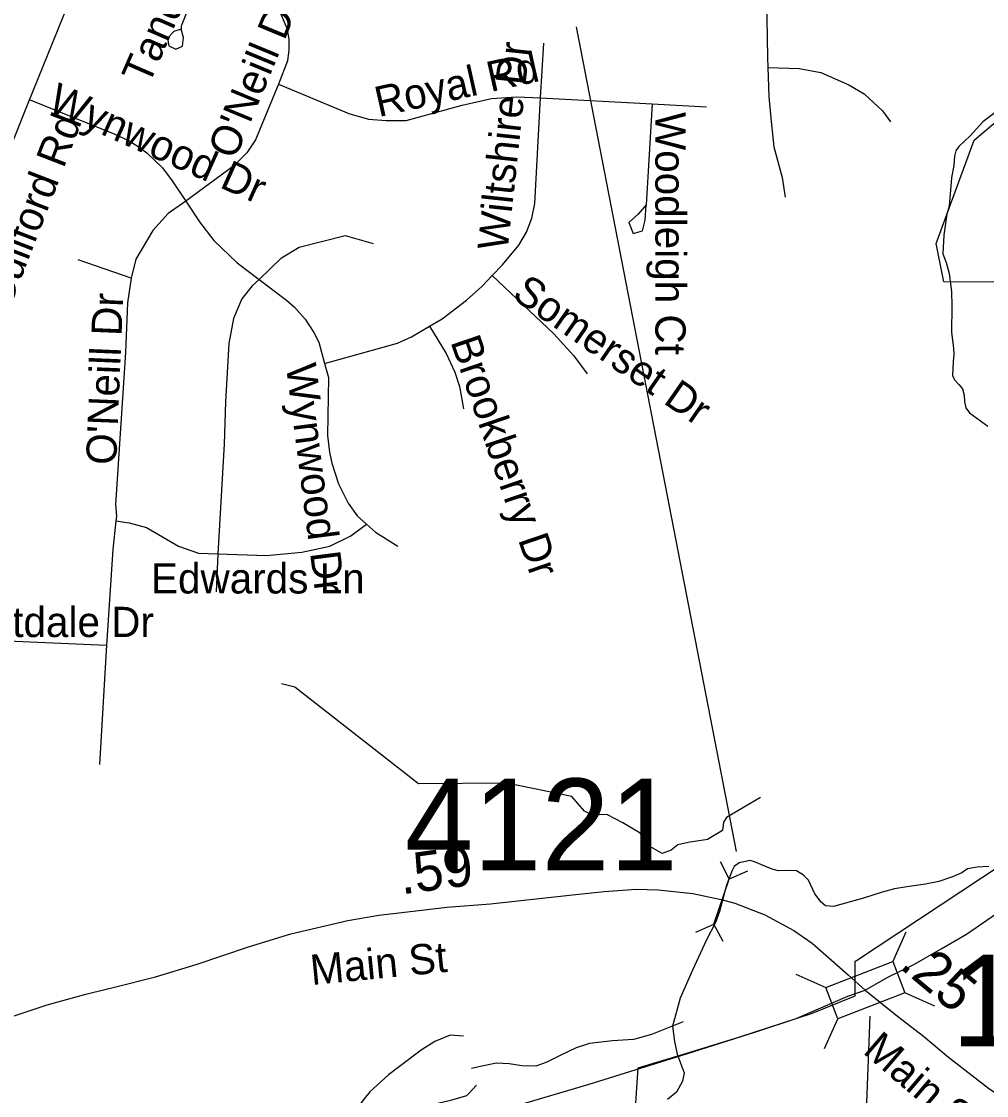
# Model space of a CAD drawing. Extents: x 1662474 to 1856135, y 779280 to 917889.
# Drawn here: x 1723605 to 1726636, y 818851 to 822225 of the extents above; entities that cross this region are included whole.
import ezdxf

# ---------------------------------------------------------------- set-up
doc = ezdxf.new("R2010")
doc.units = 0
for name, color, linetype in [('Cogo Default Point CELL', 7, 'Continuous'), ('Exist Boundary Political City Limit New', 7, 'Continuous'), ('Exist Hydrographic Creek Single Shore', 7, 'Continuous'), ('Exist Hydrographic Misc Water Feature', 7, 'Continuous'), ('Exist Hydrographic Pond Under 1500 Sq Ft', 7, 'Continuous'), ('Exist Railroad Mainline', 7, 'Continuous'), ('Exist Railroad Structure Bridge Number Label', 7, 'Continuous'), ('Exist Road Non-System Type 51', 7, 'Continuous'), ('Exist Road Non-System Type 51 Label', 7, 'Continuous'), ('Exist Road Secondary Mileage Tenths English Label', 7, 'Continuous'), ('Exist Road Secondary Structure Culvert CELL', 7, 'Continuous'), ('Exist Road Secondary Structure RailRoad CELL', 7, 'Continuous'), ('Exist Road Secondary Type 51 Attributed', 7, 'Continuous'), ('Exist Road Secondary Type 51 Label', 7, 'Continuous'), ('Exist Vertical Profile Horizontal Axis Label Major', 7, 'Continuous'), ('Map Preparation Boundary City Limit Buffer Line', 7, 'Continuous'), ('Prop DGN Element Guardrail', 7, 'Continuous')]:
    doc.layers.add(name, color=color, linetype=linetype)

msp = doc.modelspace()

# ---------------------------------------------------------------- linework, layer by layer
at = {"layer": 'Exist Boundary Political City Limit New'}
for points in [[(1727184.2, 821402.6), (1726502.1, 821406.9), (1726477.8, 821528.2), (1726596.9, 821851.9), (1726673.1, 821917.2)], [(1725521, 818621.9), (1725542, 818938.2), (1725684.2, 818981.4), (1725861.2, 819035.5), (1726086, 819108.9), (1726222.9, 819164.1), (1726223.8, 819273.9), (1726227.1, 819276), (1726883.2, 819708.8), (1727305, 819992.4), (1727314.8, 820000), (1727336.9, 820015.2), (1727496.4, 820002.2), (1727523.6, 820021.5), (1727698.1, 820142.2), (1728114.9, 820435.6), (1728123.9, 820565.1), (1728132, 820683.4), (1728132.4, 820687.8), (1728169.8, 821153.3)]]:
    msp.add_lwpolyline(points, dxfattribs=at)
at = {"layer": 'Exist Hydrographic Creek Single Shore'}
for points in [[(1726690.8, 821959.6), (1726624.1, 821910.1), (1726584, 821865.4), (1726549.1, 821832.6), (1726539.4, 821819), (1726535.8, 821801.6), (1726533.1, 821773.6), (1726525.8, 821733.7), (1726518.4, 821644.7), (1726511.5, 821619.8), (1726501.4, 821553.9), (1726498.4, 821495.1), (1726509.1, 821468.1), (1726518.4, 821433.4), (1726525.5, 821377.2), (1726526.5, 821330.8), (1726526.2, 821248.9), (1726528.6, 821223.2), (1726532.2, 821199.1), (1726533.1, 821179.4), (1726531.5, 821157.3), (1726528.6, 821113.5), (1726535.8, 821099.6), (1726548.5, 821084.3), (1726560.1, 821071.5), (1726565.6, 821051.2), (1726566.6, 821031.1), (1726571.1, 821011.9), (1726582.4, 820995.9), (1726640.4, 820954.4)], [(1726643, 819571.2), (1726606, 819568.4), (1726576.6, 819563.1), (1726558.5, 819551.3), (1726529.1, 819537.9), (1726486.1, 819523.8), (1726444.6, 819515.1), (1726385.6, 819506.9), (1726347.2, 819500.4), (1726308.1, 819489.9), (1726249.6, 819471), (1726155.6, 819445), (1726130.5, 819446.8), (1726116.5, 819458.9), (1726096.9, 819484.9), (1726076.6, 819527.4), (1726061.1, 819543.9), (1726039.1, 819556.8), (1726016.2, 819558.4), (1725982.8, 819556.8), (1725963.2, 819562.6), (1725939.6, 819572.3), (1725906.9, 819585.4), (1725893.2, 819590.1), (1725859.6, 819582), (1725843.4, 819571.2), (1725836, 819556), (1725828.9, 819536.6), (1725819.8, 819511.9), (1725797.1, 819429.5), (1725784.5, 819394.4), (1725756.1, 819340.6), (1725712.9, 819245.6), (1725673.8, 819156.8), (1725650.1, 819068.9), (1725655.6, 819021.6), (1725664.9, 818981.5), (1725686.6, 818922.7), (1725681.1, 818896.4), (1725661.8, 818862.3), (1725633.6, 818838.7)]]:
    msp.add_lwpolyline(points, dxfattribs=at)
at = {"layer": 'Exist Hydrographic Misc Water Feature'}
for points in [[(1725926.6, 819787.1), (1725819, 819725), (1725809.9, 819709.9), (1725806.9, 819684.1), (1725759.9, 819655.4), (1725699.3, 819646.3), (1725666.8, 819638.7), (1725645.6, 819622), (1725616.8, 819611.4), (1725580.5, 819632.6), (1725548.6, 819675), (1725494.1, 819708.4), (1725446, 819732.6), (1725426.2, 819734.6), (1725402.1, 819729.6), (1725373.3, 819744.7), (1725333.9, 819790.2), (1725129.3, 819832.6), (1724852.4, 819830.5), (1724463.4, 820133.8), (1724422.4, 820144.5)], [(1725683, 819082.8), (1725583.8, 819042.6), (1725527.6, 819027.1), (1725461.6, 819023.7), (1725389.4, 819014.4), (1725347.4, 819000.8), (1725297.2, 818977.3), (1725254.9, 818955.7), (1725220.7, 818944), (1725176.8, 818944.4), (1725136.8, 818950.8), (1725096.8, 818953.2), (1725050.7, 818943.6), (1725018.7, 818935.9)]]:
    msp.add_lwpolyline(points, dxfattribs=at)
at = {"layer": 'Exist Hydrographic Pond Under 1500 Sq Ft'}
msp.add_lwpolyline([(1724993.5, 819038.2), (1724951.6, 819040.6), (1724903.3, 819021.1), (1724861, 818993.5), (1724792.5, 818942.1), (1724758.3, 818916.4), (1724699.8, 818862.9), (1724681.6, 818841), (1724671.5, 818827.2), (1724667.2, 818817.2), (1724667.2, 818811.2), (1724681.2, 818803.1), (1724697.2, 818796.9), (1724751.3, 818798.4), (1724811.2, 818803.9), (1724953.7, 818836.5), (1725003.9, 818852), (1725009.9, 818858), (1725034.1, 818883.7)], dxfattribs=at)
at = {"layer": 'Exist Railroad Mainline'}
msp.add_lwpolyline([(1725093.7, 818800.1), (1725388.2, 818887), (1725693.2, 818982), (1725911.7, 819051), (1726038.6, 819093.7), (1726200.2, 819163.9), (1726255, 819182.3), (1726326.3, 819223.2), (1726410.2, 819263.9), (1726493.2, 819311.9), (1726572.8, 819358.1), (1726764.2, 819490), (1726956.5, 819625.1), (1727353.9, 819902.1), (1727542.4, 820036.3), (1727798.6, 820217), (1727929.1, 820308.6), (1728225.3, 820501.5), (1728535.9, 820710.3), (1728872.7, 820938.7), (1729215.6, 821181.3), (1729524.2, 821390.1), (1729832.8, 821616.9), (1730111.3, 821819.9)], dxfattribs=at)
at = {"layer": 'Exist Railroad Structure Bridge Number Label'}
msp.add_line((1726269.1, 819100.6), (1726182.8, 816731.3), dxfattribs=at)
at = {"layer": 'Exist Road Non-System Type 51'}
for p, q in [((1725235.6, 821985.4), (1725245.4, 822156.8)), ((1725235.6, 821985.4), (1725586.1, 821965.9)), ((1725586.1, 821965.9), (1725566.9, 821648.9)), ((1725586.1, 821965.9), (1725756.1, 821957)), ((1723950.1, 821418.7), (1723783.5, 821476.4)), ((1724222.1, 820553.1), (1724216.4, 820433.4)), ((1723536.2, 820280.2), (1723871.9, 820266.2)), ((1723871.9, 820266.2), (1723850.9, 819891.7))]:
    msp.add_line(p, q, dxfattribs=at)
for points in [[(1725902.9, 822569.6), (1725920.1, 822537.1), (1725937.2, 822470.7), (1725942.8, 822419.8), (1725948.2, 822112.1), (1725949.4, 822080.4)], [(1724182.6, 822399.5), (1724106.4, 822210), (1724106.6, 822200.4)], [(1724182.6, 822399.5), (1724340.1, 822333.9), (1724362, 822318.7), (1724387.1, 822295.9), (1724418.1, 822253.4), (1724438.6, 822204), (1724444.9, 822170.1), (1724445.4, 822136.2), (1724440.4, 822101.9), (1724412.1, 822028.2)], [(1724106.6, 822200.4), (1724084.2, 822194), (1724064.1, 822173), (1724068.5, 822148.4), (1724090.1, 822137.9), (1724111.4, 822147), (1724114.1, 822174.4), (1724106.6, 822200.4)], [(1725949.4, 822080.4), (1726047.8, 822076.9), (1726115.2, 822064.4), (1726203.4, 822026), (1726251.6, 821998.2), (1726309.6, 821944.4), (1726334.6, 821910)], [(1725949.4, 822080.4), (1725952.5, 821989.2), (1725959.4, 821910.6), (1725967.8, 821831.2), (1725993.9, 821735), (1726003.4, 821672.8)], [(1724412.1, 822028.2), (1724340.6, 821853.6), (1724313.6, 821812.4), (1724272.1, 821771.4), (1724121.2, 821660.9)], [(1724412.1, 822028.2), (1724632.9, 821936.2), (1724695.6, 821917.7), (1724750.9, 821914.2), (1724813.1, 821914), (1724988.8, 821962), (1725081.9, 821983.2), (1725160.4, 821988.2), (1725235.6, 821985.4)], [(1723629.1, 821980.1), (1723898.4, 821871.4), (1723943.6, 821850.4), (1723972.2, 821832.4), (1723999.5, 821812.2), (1724048.1, 821765.4), (1724078.8, 821725), (1724121.2, 821660.9)], [(1725083.8, 821427.4), (1725116, 821460.9), (1725167.1, 821522.4), (1725191.4, 821563.6), (1725207.6, 821606.9), (1725217.1, 821652.9), (1725235.6, 821985.4)], [(1724121.2, 821660.9), (1724065.6, 821621.6), (1724017.6, 821568.9), (1723964.1, 821478.5), (1723950.1, 821418.7)], [(1724121.2, 821660.9), (1724164.9, 821595.4), (1724209.2, 821537.6), (1724282.4, 821467), (1724351.5, 821414.5)], [(1725566.9, 821648.9), (1725541.8, 821619.8), (1725512.4, 821594), (1725525.8, 821559.4), (1725555.1, 821567.2), (1725563.5, 821601.4), (1725566.9, 821648.9)], [(1724351.5, 821414.5), (1724422.4, 821483), (1724477.8, 821516.4), (1724621.5, 821552.9), (1724710, 821527.4)], [(1723950.1, 821418.7), (1723938.1, 821341), (1723931.8, 821184.9), (1723901.1, 820708.2), (1723903.4, 820671.5), (1723901.6, 820656.8)], [(1724351.5, 821414.5), (1724330.2, 821394.2), (1724297.6, 821354.4), (1724271.4, 821291.7), (1724256.4, 821213.8), (1724245.6, 821030), (1724242, 820897.7), (1724222.1, 820553.1)], [(1724351.5, 821414.5), (1724437.4, 821349.7), (1724462.8, 821327.6), (1724495.9, 821290.1), (1724523.4, 821248.1), (1724538.9, 821218.2), (1724557.2, 821151.2)], [(1724887.1, 821268.1), (1724926.5, 821291.2), (1725002.9, 821350.2), (1725050.9, 821392.8), (1725083.8, 821427.4)], [(1725083.8, 821427.4), (1725277.1, 821243.7), (1725339.4, 821174.9), (1725382.1, 821118.2)], [(1724557.2, 821151.2), (1724786.6, 821215), (1724830.5, 821234.8), (1724887.1, 821268.1)], [(1724887.1, 821268.1), (1724939.1, 821182.2), (1724966.1, 821123.7), (1724980.9, 821078), (1724993.4, 821008.8)], [(1724557.2, 821151.2), (1724569.9, 821106.4), (1724566.4, 820924.5), (1724572.5, 820872), (1724579.9, 820837.9), (1724601.1, 820772.5), (1724631.5, 820712.2), (1724659.4, 820672), (1724688.8, 820645.8)], [(1723901.6, 820656.8), (1723892.6, 820566.2), (1723871.9, 820266.2)], [(1723901.6, 820656.8), (1723943.4, 820650.2), (1723998.4, 820636), (1724098.1, 820576.8), (1724161.1, 820554.7), (1724222.1, 820553.1)], [(1724222.1, 820553.1), (1724374.6, 820547.4), (1724485.4, 820558.1), (1724573.5, 820576.8), (1724639.9, 820609.8), (1724688.8, 820645.8)], [(1724688.8, 820645.8), (1724717.1, 820621.1), (1724787.4, 820576.8)]]:
    msp.add_lwpolyline(points, dxfattribs=at)
at = {"layer": 'Exist Road Secondary Structure Culvert CELL'}
for p, q in [((1725799.1, 819586.2), (1725828, 819530.8)), ((1725884.9, 819556.6), (1725828, 819530.8)), ((1725779.5, 819390.1), (1725828, 819530.8)), ((1725722.7, 819364.3), (1725779.5, 819390.1)), ((1725808.4, 819334.8), (1725779.5, 819390.1))]:
    msp.add_line(p, q, dxfattribs=at)
at = {"layer": 'Exist Road Secondary Structure RailRoad CELL'}
for p, q in [((1726341.5, 819271.4), (1726383.4, 819365.4)), ((1726037, 819232.9), (1726131, 819191.1)), ((1726378.4, 819175.4), (1726472.4, 819133.5)), ((1726126.9, 818998.8), (1726168.7, 819092.8))]:
    msp.add_line(p, q, dxfattribs=at)
msp.add_lwpolyline([(1726131, 819191.1), (1726341.4, 819271.9), (1726379.1, 819173.6), (1726168.7, 819092.8)], close=True, dxfattribs=at)
at = {"layer": 'Exist Road Secondary Type 51 Attributed'}
for points in [[(1723581.7, 821855.9), (1723626.8, 821968.2), (1723673.8, 822085.1), (1723767.8, 822318.3), (1723806.7, 822422.6), (1723854.7, 822528.1), (1723903.3, 822627.8)], [(1723366.7, 818973), (1723410.9, 819020), (1723447, 819050.1), (1723470.4, 819062.4), (1723551.3, 819091), (1723686.3, 819136.1), (1723807.5, 819169.3), (1723871.1, 819185.2), (1723893.1, 819190.7), (1724026.2, 819224), (1724156.9, 819264.4), (1724318.5, 819319), (1724451.6, 819359.4), (1724630.7, 819400.8), (1724727.4, 819418.4), (1724817.7, 819427.9), (1724941.1, 819443.1), (1725078.6, 819453.7), (1725325.9, 819480.4), (1725435, 819491.9), (1725535.4, 819499.3), (1725604.4, 819497.5), (1725713.3, 819485.8), (1725802.6, 819466.9)], [(1725802.6, 819466.9), (1725845.2, 819456), (1725939.5, 819419.4), (1726031.2, 819370.1), (1726088.1, 819329.9), (1726201.8, 819230.3), (1726255, 819182.3), (1726356.2, 819100.8), (1726438.3, 819037.6), (1726516.9, 818971.8), (1726641.8, 818874.1), (1726754, 818798.9), (1726833.4, 818760), (1726892.7, 818734.9), (1726950.8, 818715.6), (1727017.5, 818693.7), (1727088.5, 818683.1), (1727134.4, 818677.6), (1727184, 818669.5), (1727222.6, 818670.3), (1727270.9, 818669.8), (1727340.2, 818680.6)]]:
    msp.add_lwpolyline(points, dxfattribs=at)
at = {"layer": 'Exist Vertical Profile Horizontal Axis Label Major'}
msp.add_line((1725850.4, 819618.1), (1725348.7, 822208.2), dxfattribs=at)
at = {"layer": 'Map Preparation Boundary City Limit Buffer Line'}
for points in [[(1727184.2, 821402.6), (1726502.1, 821406.9), (1726477.8, 821528.2), (1726596.9, 821851.9), (1726673.1, 821917.2)], [(1725521, 818621.9), (1725542, 818938.2), (1725684.2, 818981.4), (1725861.2, 819035.5), (1726086, 819108.9), (1726222.9, 819164.1), (1726223.8, 819273.9), (1726227.1, 819276), (1726883.2, 819708.8), (1727305, 819992.4), (1727314.8, 820000), (1727336.9, 820015.2), (1727496.4, 820002.2), (1727523.6, 820021.5), (1727698.1, 820142.2), (1728114.9, 820435.6), (1728123.9, 820565.1), (1728132, 820683.4), (1728132.4, 820687.8), (1728169.8, 821153.3)]]:
    msp.add_lwpolyline(points, dxfattribs=at)

# ---------------------------------------------------------------- texts
at = {"layer": 'Cogo Default Point CELL'}
for s, p in [('4121', (1724809.6, 819558.9)), ('1673', (1726526, 819006))]:
    msp.add_text(s, height=288, dxfattribs=at).set_placement(p)
at = {"layer": 'Exist Road Non-System Type 51 Label'}
for s, rotation, p in [('Tandy Ct', 66.4596, (1724004.6, 822021)), ("O'Neill Dr", 67.4909, (1724275.8, 821788.1)), ('Wiltshire Dr', 83.8396, (1725131.8, 821502.8)), ('Royal Rd', 12.6302, (1724727, 821924.5)), ('Wynwood Dr', 335.8423, (1723683.1, 821947.9)), ('Woodleigh Ct', 270, (1725595.9, 821940.6)), ('Somerset Dr', 325.2289, (1725142.1, 821358.1)), ("O'Neill Dr", 87.5972, (1723902.6, 820830.9)), ('Brookberry Dr', 288.8432, (1724951.8, 821219.6)), ('Wynwood Dr', 277.3321, (1724435.6, 821144.5))]:
    msp.add_text(s, height=95, rotation=rotation, dxfattribs=at).set_placement(p)
for s, p in [('Edwards Ln', (1724012.3, 820428.4)), ('Forestdale Dr', (1723251.7, 820291.5))]:
    msp.add_text(s, height=95, dxfattribs=at).set_placement(p)
at = {"layer": 'Exist Road Secondary Mileage Tenths English Label'}
msp.add_text('.59', height=125, rotation=7.6628, dxfattribs=at).set_placement((1724799.1, 819482.9))
at = {"layer": 'Exist Road Secondary Type 51 Label'}
for s, rotation, p in [('Guilford Rd', 68.8497, (1723564.4, 821313.2)), ('Main St', 5.5688, (1724516.8, 819198.3)), ('Main St', 319.443, (1726244.1, 818986.9))]:
    msp.add_text(s, height=95, rotation=rotation, dxfattribs=at).set_placement(p)
at = {"layer": 'Prop DGN Element Guardrail'}
msp.add_text('.25', height=125, rotation=320.0898, dxfattribs=at).set_placement((1726358.6, 819254.5))

doc.saveas('drawing.dxf')
